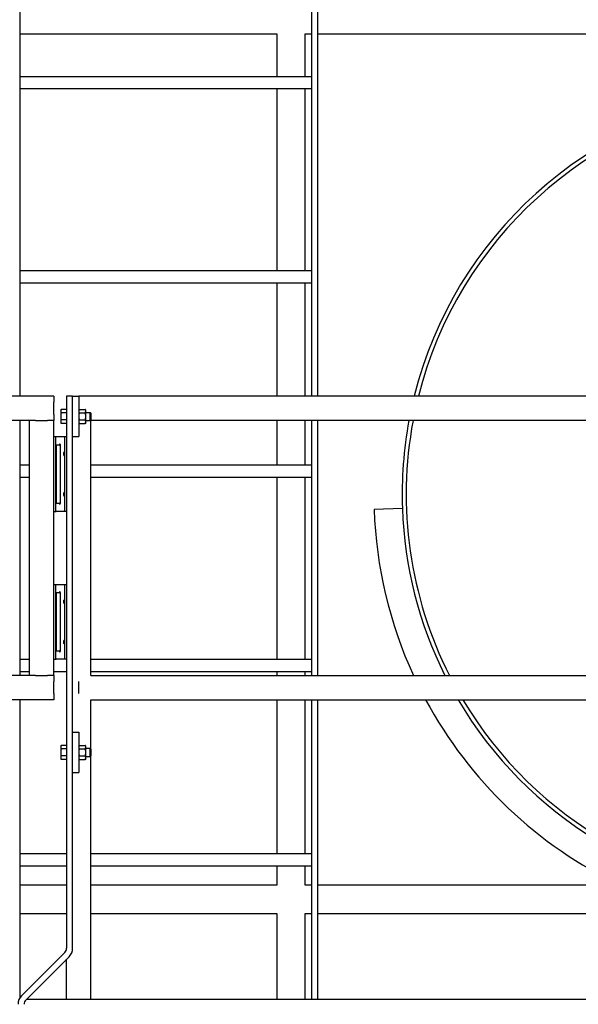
# Model space of a CAD drawing. Header units: inches. Extents: x 36 to 1719, y -84 to 1122.
# Tile 416 of 571: x 1385 to 1419, y 354 to 415. Entities that reach past the tile are written whole.
import ezdxf

# ---------------------------------------------------------------- set-up
doc = ezdxf.new("R2010")
doc.units = ezdxf.units.IN
doc.header["$LTSCALE"] = 48
doc.header["$MEASUREMENT"] = 0
doc.layers.add('Visible (ANSI)', color=7, linetype='Continuous', lineweight=30)

msp = doc.modelspace()

# ---------------------------------------------------------------- linework, layer by layer
at = {"layer": 'Visible (ANSI)'}
for p, q in [((1385.00653, 391.29627), (1385.00653, 427.48561)), ((1403.00653, 427.48561), (1403.00653, 391.29627)), ((1403.38153, 391.29627), (1403.38153, 427.48561)), ((1385.00653, 413.67127), (1400.84912, 413.67127)), ((1400.84912, 413.67127), (1400.84912, 411.04627)), ((1402.59912, 413.67127), (1403.00653, 413.67127)), ((1402.59912, 411.04627), (1402.59912, 413.67127)), ((1403.38153, 413.67127), (1458.03662, 413.67127)), ((1385.00653, 411.04627), (1403.00653, 411.04627)), ((1385.00653, 410.29627), (1403.00653, 410.29627)), ((1400.84912, 410.29627), (1400.84912, 399.04627)), ((1402.59912, 399.04627), (1402.59912, 410.29627)), ((1385.00653, 399.04627), (1403.00653, 399.04627)), ((1385.00653, 398.29627), (1403.00653, 398.29627)), ((1400.84912, 398.29627), (1400.84912, 391.29627)), ((1402.59912, 391.29627), (1402.59912, 398.29627)), ((1387.07214, 391.29627), (1365.07214, 391.29627)), ((1387.07214, 391.29627), (1387.07214, 390.92127)), ((1388.24162, 391.29627), (1387.86662, 391.29627)), ((1387.86662, 391.29627), (1387.86662, 357.2016)), ((1388.24162, 357.2016), (1388.24162, 391.29627)), ((1388.24162, 391.29627), (1388.61662, 391.29627)), ((1388.61662, 391.29627), (1388.61662, 388.79627)), ((1454.86662, 391.29627), (1388.61662, 391.29627)), ((1387.07214, 390.17127), (1387.07214, 390.92127)), ((1387.50262, 390.42127), (1387.53611, 390.47929)), ((1387.50262, 390.42127), (1387.50262, 390.37103)), ((1387.86662, 390.47929), (1387.53611, 390.47929)), ((1387.86662, 390.47929), (1387.86662, 390.37103)), ((1387.86662, 390.42127), (1387.86662, 390.42127)), ((1388.61662, 390.42127), (1388.65011, 390.47929)), ((1388.65011, 390.47929), (1389.02113, 390.47929)), ((1389.05462, 390.42127), (1389.02113, 390.47929)), ((1389.05462, 390.37103), (1389.05462, 390.42127)), ((1387.07214, 390.17127), (1387.07214, 389.79627)), ((1387.50262, 390.37103), (1387.50262, 390.04627)), ((1387.50262, 390.04627), (1387.50262, 389.72151)), ((1387.86662, 390.26278), (1387.53611, 390.26278)), ((1387.86662, 389.82977), (1387.53611, 389.82977)), ((1387.86662, 390.37103), (1387.86662, 390.26278)), ((1387.86662, 390.26278), (1387.86662, 390.04627)), ((1387.86662, 390.04627), (1387.86662, 389.82977)), ((1387.86662, 389.82977), (1387.86662, 389.72151)), ((1388.65011, 390.26278), (1389.02113, 390.26278)), ((1388.65011, 389.82977), (1389.02113, 389.82977)), ((1389.05462, 390.04627), (1389.05462, 390.37103)), ((1389.05462, 390.29627), (1389.32085, 390.29627)), ((1389.05462, 389.72151), (1389.05462, 390.04627)), ((1389.36662, 390.24908), (1389.32085, 390.29627)), ((1389.32085, 389.79627), (1389.32085, 390.29627)), ((1389.36662, 389.84346), (1389.32085, 389.79627)), ((1389.36662, 390.24908), (1389.36662, 389.84346)), ((1385.57214, 389.79627), (1366.57214, 389.79627)), ((1385.00653, 374.04627), (1385.00653, 389.79627)), ((1385.57214, 374.04627), (1385.57214, 389.79627)), ((1385.94714, 389.79627), (1385.57214, 389.79627)), ((1385.94714, 389.79627), (1386.69714, 389.79627)), ((1387.07214, 389.79627), (1386.69714, 389.79627)), ((1387.07214, 374.04627), (1387.07214, 389.79627)), ((1387.50262, 389.72151), (1387.50262, 389.67127)), ((1387.50262, 389.67127), (1387.53611, 389.61326)), ((1387.86662, 389.61326), (1387.53611, 389.61326)), ((1387.86662, 389.72151), (1387.86662, 389.61326)), ((1387.86662, 389.67127), (1387.86662, 389.67127)), ((1388.61662, 389.67127), (1388.65011, 389.61326)), ((1388.65011, 389.61326), (1389.02113, 389.61326)), ((1389.05462, 389.67127), (1389.02113, 389.61326)), ((1389.05462, 389.79627), (1389.32085, 389.79627)), ((1389.05462, 389.67127), (1389.05462, 389.72151)), ((1389.32085, 389.79627), (1389.36662, 389.79627)), ((1389.36662, 374.04627), (1389.36662, 389.79627)), ((1454.86662, 389.79627), (1389.36662, 389.79627)), ((1400.84912, 389.79627), (1400.84912, 387.04627)), ((1402.59912, 387.04627), (1402.59912, 389.79627)), ((1403.00653, 389.79627), (1403.00653, 374.04627)), ((1403.38153, 374.04627), (1403.38153, 389.79627)), ((1387.07214, 388.79627), (1387.19714, 388.79627)), ((1387.19714, 384.17127), (1387.19714, 388.79627)), ((1387.19714, 388.79627), (1387.23399, 388.79627)), ((1387.23399, 388.79627), (1387.74162, 388.79627)), ((1387.74162, 388.79627), (1387.86662, 388.79627)), ((1387.74162, 388.79627), (1387.74162, 384.17127)), ((1388.24162, 388.79627), (1388.61662, 388.79627)), ((1387.23549, 384.71294), (1387.23549, 388.25461)), ((1387.23686, 388.29627), (1387.40137, 388.29627)), ((1387.46387, 388.30267), (1387.46387, 384.66487)), ((1385.00653, 387.04627), (1385.57214, 387.04627)), ((1389.36662, 387.04627), (1403.00653, 387.04627)), ((1385.00653, 386.29627), (1385.57214, 386.29627)), ((1389.36662, 386.29627), (1403.00653, 386.29627)), ((1400.84912, 386.29627), (1400.84912, 375.04627)), ((1402.59912, 375.04627), (1402.59912, 386.29627)), ((1387.40137, 384.67127), (1387.23686, 384.67127)), ((1408.61435, 384.36129), (1406.86542, 384.30021)), ((1387.07214, 384.17127), (1387.19714, 384.17127)), ((1387.19714, 384.17127), (1387.23399, 384.17127)), ((1387.74162, 384.17127), (1387.23399, 384.17127)), ((1387.86662, 384.17127), (1387.74162, 384.17127)), ((1387.07214, 379.67127), (1387.19714, 379.67127)), ((1387.19714, 375.04627), (1387.19714, 379.67127)), ((1387.19714, 379.67127), (1387.23399, 379.67127)), ((1387.23399, 379.67127), (1387.74162, 379.67127)), ((1387.74162, 379.67127), (1387.86662, 379.67127)), ((1387.74162, 379.67127), (1387.74162, 375.04627)), ((1387.23549, 375.58794), (1387.23549, 379.12961)), ((1387.23686, 379.17127), (1387.40137, 379.17127)), ((1387.46387, 379.17767), (1387.46387, 375.53987)), ((1387.40137, 375.54627), (1387.23686, 375.54627)), ((1385.00653, 375.04627), (1385.57214, 375.04627)), ((1387.07214, 375.04627), (1387.19714, 375.04627)), ((1387.19714, 375.04627), (1387.23399, 375.04627)), ((1387.74162, 375.04627), (1387.23399, 375.04627)), ((1387.86662, 375.04627), (1387.74162, 375.04627)), ((1389.36662, 375.04627), (1403.00653, 375.04627)), ((1385.57214, 374.04627), (1366.57214, 374.04627)), ((1385.00653, 374.29627), (1385.57214, 374.29627)), ((1385.94714, 374.04627), (1385.57214, 374.04627)), ((1385.94714, 374.04627), (1386.69714, 374.04627)), ((1387.07214, 374.04627), (1386.69714, 374.04627)), ((1387.07214, 374.29627), (1387.86662, 374.29627)), ((1387.07214, 374.04627), (1387.07214, 373.67127)), ((1389.36662, 374.29627), (1403.00653, 374.29627)), ((1389.36662, 374.04627), (1454.86662, 374.04627)), ((1400.84912, 374.29627), (1400.84912, 374.04627)), ((1402.59912, 374.04627), (1402.59912, 374.29627)), ((1387.07214, 372.92127), (1387.07214, 373.67127)), ((1388.61662, 372.92127), (1388.61662, 373.67127)), ((1387.07214, 372.92127), (1387.07214, 372.54627)), ((1387.07214, 372.54627), (1365.07214, 372.54627)), ((1385.00653, 354.17183), (1385.00653, 372.54627)), ((1389.36662, 369.49908), (1389.36662, 372.54627)), ((1389.36662, 372.54627), (1454.86662, 372.54627)), ((1400.84912, 372.54627), (1400.84912, 363.04627)), ((1402.59912, 363.04627), (1402.59912, 372.54627)), ((1403.00653, 372.54627), (1403.00653, 354.04627)), ((1403.38153, 354.04627), (1403.38153, 372.54627)), ((1388.24162, 370.54627), (1388.61662, 370.54627)), ((1388.61662, 370.54627), (1388.61662, 368.04627)), ((1387.50262, 369.67127), (1387.53611, 369.72929)), ((1387.86662, 369.72929), (1387.53611, 369.72929)), ((1387.86662, 369.72929), (1387.86662, 369.62103)), ((1388.61662, 369.67127), (1388.65011, 369.72929)), ((1388.65011, 369.72929), (1389.02113, 369.72929)), ((1389.05462, 369.67127), (1389.02113, 369.72929)), ((1387.50262, 369.67127), (1387.50262, 369.62103)), ((1387.50262, 369.62103), (1387.50262, 369.29627)), ((1387.50262, 369.29627), (1387.50262, 368.97151)), ((1387.86662, 369.51278), (1387.53611, 369.51278)), ((1387.86662, 369.67127), (1387.86662, 369.67127)), ((1387.86662, 369.62103), (1387.86662, 369.51278)), ((1387.86662, 369.51278), (1387.86662, 369.29627)), ((1387.86662, 369.29627), (1387.86662, 369.07977)), ((1388.65011, 369.51278), (1389.02113, 369.51278)), ((1389.05462, 369.62103), (1389.05462, 369.67127)), ((1389.05462, 369.29627), (1389.05462, 369.62103)), ((1389.05462, 369.54627), (1389.32085, 369.54627)), ((1389.05462, 368.97151), (1389.05462, 369.29627)), ((1389.36662, 369.49908), (1389.32085, 369.54627)), ((1389.32085, 369.04627), (1389.32085, 369.54627)), ((1389.36662, 369.49908), (1389.36662, 369.09346)), ((1387.50262, 368.97151), (1387.50262, 368.92127)), ((1387.50262, 368.92127), (1387.53611, 368.86326)), ((1387.86662, 369.07977), (1387.53611, 369.07977)), ((1387.86662, 368.86326), (1387.53611, 368.86326)), ((1387.86662, 369.07977), (1387.86662, 368.97151)), ((1387.86662, 368.97151), (1387.86662, 368.86326)), ((1387.86662, 368.92127), (1387.86662, 368.92127)), ((1388.61662, 368.92127), (1388.65011, 368.86326)), ((1388.65011, 369.07977), (1389.02113, 369.07977)), ((1388.65011, 368.86326), (1389.02113, 368.86326)), ((1389.05462, 368.92127), (1389.02113, 368.86326)), ((1389.05462, 369.04627), (1389.32085, 369.04627)), ((1389.05462, 368.92127), (1389.05462, 368.97151)), ((1389.36662, 369.09346), (1389.32085, 369.04627)), ((1389.36662, 354.04627), (1389.36662, 369.09346)), ((1388.24162, 368.04627), (1388.61662, 368.04627)), ((1385.00653, 363.04627), (1387.86662, 363.04627)), ((1389.36662, 363.04627), (1403.00653, 363.04627)), ((1385.00653, 362.29627), (1387.86662, 362.29627)), ((1389.36662, 362.29627), (1403.00653, 362.29627)), ((1400.84912, 362.29627), (1400.84912, 361.08794)), ((1402.59912, 361.08794), (1402.59912, 362.29627)), ((1387.86662, 361.08794), (1385.00653, 361.08794)), ((1400.84912, 361.08794), (1389.36662, 361.08794)), ((1403.00653, 361.08794), (1402.59912, 361.08794)), ((1422.08646, 361.08794), (1403.38153, 361.08794)), ((1385.00653, 359.33794), (1387.86662, 359.33794)), ((1389.36662, 359.33794), (1400.84912, 359.33794)), ((1400.84912, 359.33794), (1400.84912, 354.04627)), ((1402.59912, 354.04627), (1402.59912, 359.33794)), ((1402.59912, 359.33794), (1403.00653, 359.33794)), ((1403.38153, 359.33794), (1454.86662, 359.33794)), ((1387.75678, 356.93644), (1385.08629, 354.26594)), ((1385.35145, 354.00078), (1388.02195, 356.67127)), ((1387.86662, 354.04627), (1387.86662, 356.51594)), ((1385.39695, 354.04627), (1454.86662, 354.04627))]:
    msp.add_line(p, q, dxfattribs=at)
for centre, radius, start, end in [((1433.59912, 385.23377), 25, 98.0324147, 165.9658605), ((1433.59912, 385.23377), 25, 98.0324147, 165.9658605), ((1433.59912, 385.23377), 24.75, 98.7065319, 165.8211509), ((1433.59912, 385.23377), 25, 169.4845883, 182), ((1433.59912, 385.23377), 25, 169.4845883, 182), ((1433.59912, 385.23377), 24.75, 169.3771444, 206.8733721), ((1387.40137, 388.23377), 0.0625, 0, 90), ((1387.40137, 384.73377), 0.0625, 270, 0), ((1433.59912, 385.23377), 25, 182, 206.5833993), ((1433.59912, 385.23377), 26.75, 182, 204.7225307), ((1387.40137, 379.10877), 0.0625, 0, 90), ((1387.40137, 375.60877), 0.0625, 270, 0), ((1433.59912, 385.23377), 26.75, 208.3137221, 244.5083446), ((1433.59912, 385.23377), 25, 210.497449, 323), ((1433.59912, 385.23377), 24.75, 210.8389227, 329.1610773), ((1387.49162, 357.2016), 0.375, 315, 0), ((1387.49162, 357.2016), 0.75, 315, 0), ((1385.61662, 353.73561), 0.75, 135, 180), ((1385.61662, 353.73561), 0.375, 135, 180)]:
    msp.add_arc(centre, radius, start, end, dxfattribs=at)
for centre, start_param, end_param in [((1387.23695, 388.25461), 3.14159265, 4.71238898), ((1387.23695, 384.71294), 4.71238898, 6.28318531), ((1387.23695, 379.12961), 3.14159265, 4.71238898), ((1387.23695, 375.58794), 4.71238898, 6.28318531)]:
    msp.add_ellipse(centre, major_axis=(0, -0.04167), ratio=0.03492077, start_param=start_param, end_param=end_param, dxfattribs=at)
for centre in [(1387.20807, 387.73377), (1387.20807, 385.23377), (1387.20807, 378.60877), (1387.20807, 376.10877)]:
    msp.add_ellipse(centre, major_axis=(0, -0.09843), ratio=0.03492077, dxfattribs=at)
for points in [[(1387.53611, 390.47929), (1387.50262, 390.42127), (1387.50262, 390.37103)], [(1388.65011, 390.47929), (1388.61662, 390.42127), (1388.61662, 390.37103)], [(1389.05462, 390.37103), (1389.05462, 390.42127), (1389.02113, 390.47929)], [(1387.50262, 390.37103), (1387.50262, 390.32079), (1387.53611, 390.26278)], [(1387.53611, 390.26278), (1387.50262, 390.14675), (1387.50262, 390.04627)], [(1387.50262, 390.04627), (1387.50262, 389.94579), (1387.53611, 389.82977)], [(1387.53611, 389.82977), (1387.50262, 389.77175), (1387.50262, 389.72151)], [(1388.61662, 390.37103), (1388.61662, 390.32079), (1388.65011, 390.26278)], [(1388.65011, 390.26278), (1388.61662, 390.14675), (1388.61662, 390.04627)], [(1388.61662, 390.04627), (1388.61662, 389.94579), (1388.65011, 389.82977)], [(1388.65011, 389.82977), (1388.61662, 389.77175), (1388.61662, 389.72151)], [(1389.02113, 390.26278), (1389.05462, 390.32079), (1389.05462, 390.37103)], [(1389.05462, 390.04627), (1389.05462, 390.14675), (1389.02113, 390.26278)], [(1389.02113, 389.82977), (1389.05462, 389.94579), (1389.05462, 390.04627)], [(1389.05462, 389.72151), (1389.05462, 389.77175), (1389.02113, 389.82977)], [(1387.50262, 389.72151), (1387.50262, 389.67127), (1387.53611, 389.61326)], [(1388.61662, 389.72151), (1388.61662, 389.67127), (1388.65011, 389.61326)], [(1389.02113, 389.61326), (1389.05462, 389.67127), (1389.05462, 389.72151)], [(1387.53611, 369.72929), (1387.50262, 369.67127), (1387.50262, 369.62103)], [(1388.65011, 369.72929), (1388.61662, 369.67127), (1388.61662, 369.62103)], [(1389.05462, 369.62103), (1389.05462, 369.67127), (1389.02113, 369.72929)], [(1387.50262, 369.62103), (1387.50262, 369.57079), (1387.53611, 369.51278)], [(1387.53611, 369.51278), (1387.50262, 369.39675), (1387.50262, 369.29627)], [(1387.50262, 369.29627), (1387.50262, 369.19579), (1387.53611, 369.07977)], [(1388.61662, 369.62103), (1388.61662, 369.57079), (1388.65011, 369.51278)], [(1388.65011, 369.51278), (1388.61662, 369.39675), (1388.61662, 369.29627)], [(1388.61662, 369.29627), (1388.61662, 369.19579), (1388.65011, 369.07977)], [(1389.02113, 369.51278), (1389.05462, 369.57079), (1389.05462, 369.62103)], [(1389.05462, 369.29627), (1389.05462, 369.39675), (1389.02113, 369.51278)], [(1389.02113, 369.07977), (1389.05462, 369.19579), (1389.05462, 369.29627)], [(1387.53611, 369.07977), (1387.50262, 369.02175), (1387.50262, 368.97151)], [(1387.50262, 368.97151), (1387.50262, 368.92127), (1387.53611, 368.86326)], [(1388.65011, 369.07977), (1388.61662, 369.02175), (1388.61662, 368.97151)], [(1388.61662, 368.97151), (1388.61662, 368.92127), (1388.65011, 368.86326)], [(1389.05462, 368.97151), (1389.05462, 369.02175), (1389.02113, 369.07977)], [(1389.02113, 368.86326), (1389.05462, 368.92127), (1389.05462, 368.97151)]]:
    msp.add_rational_spline(points, [1, 1.0379548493, 1], degree=2, dxfattribs=at)
for points in [[(1387.23399, 388.79627), (1387.23405, 388.79627), (1387.2341, 388.79617), (1387.23416, 388.79597)], [(1387.23416, 384.17158), (1387.2341, 384.17138), (1387.23405, 384.17127), (1387.23399, 384.17127)], [(1387.23399, 379.67127), (1387.23405, 379.67127), (1387.2341, 379.67117), (1387.23416, 379.67097)], [(1387.23416, 375.04658), (1387.2341, 375.04638), (1387.23405, 375.04627), (1387.23399, 375.04627)]]:
    msp.add_open_spline(points, degree=3, dxfattribs=at)
for points, knots in [([(1387.46387, 388.30267), (1387.46387, 388.30589), (1387.46377, 388.30912), (1387.46299, 388.3216), (1387.46155, 388.3307), (1387.45638, 388.34847), (1387.45307, 388.35468), (1387.45058, 388.35865), (1387.45054, 388.35871), (1387.4505, 388.35877)], [0, 0, 0, 0, 0.024551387, 0.024551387, 0.095629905, 0.095629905, 0.174881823, 0.174881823, 0.176157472, 0.176157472, 0.176157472, 0.176157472]), ([(1387.72461, 387.73377), (1387.72461, 387.72144), (1387.72422, 387.70829), (1387.72257, 387.68412), (1387.7213, 387.67311), (1387.71813, 387.65553), (1387.716, 387.64789), (1387.71097, 387.63779), (1387.70806, 387.63535), (1387.70221, 387.63535), (1387.69887, 387.63786), (1387.69236, 387.64805), (1387.6892, 387.65573), (1387.68412, 387.67329), (1387.68184, 387.68422), (1387.67876, 387.70828), (1387.67797, 387.72142), (1387.67797, 387.74613), (1387.67876, 387.75926), (1387.68184, 387.78332), (1387.68412, 387.79426), (1387.6892, 387.81181), (1387.69236, 387.8195), (1387.69887, 387.82969), (1387.70221, 387.8322), (1387.70806, 387.8322), (1387.71097, 387.82975), (1387.716, 387.81966), (1387.71813, 387.81201), (1387.7213, 387.79443), (1387.72257, 387.78342), (1387.72422, 387.75926), (1387.72461, 387.74611), (1387.72461, 387.73377)], [0, 0, 0, 0, 0.09401122, 0.09401122, 0.18802243, 0.18802243, 0.28431105, 0.28431105, 0.38059967, 0.38059967, 0.4782167, 0.4782167, 0.57583373, 0.57583373, 0.6699888, 0.6699888, 0.76414388, 0.76414388, 0.85829895, 0.85829895, 0.95245403, 0.95245403, 1.05007106, 1.05007106, 1.14768808, 1.14768808, 1.2439767, 1.2439767, 1.34026532, 1.34026532, 1.43427654, 1.43427654, 1.52828776, 1.52828776, 1.52828776, 1.52828776]), ([(1387.72461, 385.23377), (1387.72461, 385.22144), (1387.72422, 385.20829), (1387.72257, 385.18412), (1387.7213, 385.17311), (1387.71813, 385.15553), (1387.716, 385.14789), (1387.71097, 385.13779), (1387.70806, 385.13535), (1387.70221, 385.13535), (1387.69887, 385.13786), (1387.69236, 385.14805), (1387.6892, 385.15573), (1387.68412, 385.17329), (1387.68184, 385.18422), (1387.67876, 385.20828), (1387.67797, 385.22142), (1387.67797, 385.24613), (1387.67876, 385.25926), (1387.68184, 385.28332), (1387.68412, 385.29426), (1387.6892, 385.31181), (1387.69236, 385.3195), (1387.69887, 385.32969), (1387.70221, 385.3322), (1387.70806, 385.3322), (1387.71097, 385.32975), (1387.716, 385.31966), (1387.71813, 385.31201), (1387.7213, 385.29443), (1387.72257, 385.28342), (1387.72422, 385.25926), (1387.72461, 385.24611), (1387.72461, 385.23377)], [0, 0, 0, 0, 0.09401122, 0.09401122, 0.18802243, 0.18802243, 0.28431105, 0.28431105, 0.38059967, 0.38059967, 0.4782167, 0.4782167, 0.57583373, 0.57583373, 0.6699888, 0.6699888, 0.76414388, 0.76414388, 0.85829895, 0.85829895, 0.95245403, 0.95245403, 1.05007106, 1.05007106, 1.14768808, 1.14768808, 1.2439767, 1.2439767, 1.34026532, 1.34026532, 1.43427654, 1.43427654, 1.52828776, 1.52828776, 1.52828776, 1.52828776]), ([(1387.4505, 384.60877), (1387.45054, 384.60884), (1387.45058, 384.6089), (1387.45372, 384.6139), (1387.45625, 384.6195), (1387.46048, 384.63255), (1387.462, 384.63996), (1387.46355, 384.65329), (1387.46387, 384.65908), (1387.46387, 384.66487)], [-0.000682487, -0.000682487, -0.000682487, -0.000682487, 0, 0, 0.053671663, 0.053671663, 0.113306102, 0.113306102, 0.157716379, 0.157716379, 0.157716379, 0.157716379]), ([(1387.46387, 379.17767), (1387.46387, 379.18089), (1387.46377, 379.18412), (1387.46299, 379.1966), (1387.46155, 379.2057), (1387.45638, 379.22347), (1387.45307, 379.22968), (1387.45058, 379.23365), (1387.45054, 379.23371), (1387.4505, 379.23377)], [0, 0, 0, 0, 0.024551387, 0.024551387, 0.095629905, 0.095629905, 0.174881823, 0.174881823, 0.176157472, 0.176157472, 0.176157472, 0.176157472]), ([(1387.72461, 378.60877), (1387.72461, 378.59644), (1387.72422, 378.58329), (1387.72257, 378.55912), (1387.7213, 378.54811), (1387.71813, 378.53053), (1387.716, 378.52289), (1387.71097, 378.51279), (1387.70806, 378.51035), (1387.70221, 378.51035), (1387.69887, 378.51286), (1387.69236, 378.52305), (1387.6892, 378.53073), (1387.68412, 378.54829), (1387.68184, 378.55922), (1387.67876, 378.58328), (1387.67797, 378.59642), (1387.67797, 378.62113), (1387.67876, 378.63426), (1387.68184, 378.65832), (1387.68412, 378.66926), (1387.6892, 378.68681), (1387.69236, 378.6945), (1387.69887, 378.70469), (1387.70221, 378.7072), (1387.70806, 378.7072), (1387.71097, 378.70475), (1387.716, 378.69466), (1387.71813, 378.68701), (1387.7213, 378.66943), (1387.72257, 378.65842), (1387.72422, 378.63426), (1387.72461, 378.62111), (1387.72461, 378.60877)], [0, 0, 0, 0, 0.09401122, 0.09401122, 0.18802243, 0.18802243, 0.28431105, 0.28431105, 0.38059967, 0.38059967, 0.4782167, 0.4782167, 0.57583373, 0.57583373, 0.6699888, 0.6699888, 0.76414388, 0.76414388, 0.85829895, 0.85829895, 0.95245403, 0.95245403, 1.05007106, 1.05007106, 1.14768808, 1.14768808, 1.2439767, 1.2439767, 1.34026532, 1.34026532, 1.43427654, 1.43427654, 1.52828776, 1.52828776, 1.52828776, 1.52828776]), ([(1387.72461, 376.10877), (1387.72461, 376.09644), (1387.72422, 376.08329), (1387.72257, 376.05912), (1387.7213, 376.04811), (1387.71813, 376.03053), (1387.716, 376.02289), (1387.71097, 376.01279), (1387.70806, 376.01035), (1387.70221, 376.01035), (1387.69887, 376.01286), (1387.69236, 376.02305), (1387.6892, 376.03073), (1387.68412, 376.04829), (1387.68184, 376.05922), (1387.67876, 376.08328), (1387.67797, 376.09642), (1387.67797, 376.12113), (1387.67876, 376.13426), (1387.68184, 376.15832), (1387.68412, 376.16926), (1387.6892, 376.18681), (1387.69236, 376.1945), (1387.69887, 376.20469), (1387.70221, 376.2072), (1387.70806, 376.2072), (1387.71097, 376.20475), (1387.716, 376.19466), (1387.71813, 376.18701), (1387.7213, 376.16943), (1387.72257, 376.15842), (1387.72422, 376.13426), (1387.72461, 376.12111), (1387.72461, 376.10877)], [0, 0, 0, 0, 0.09401122, 0.09401122, 0.18802243, 0.18802243, 0.28431105, 0.28431105, 0.38059967, 0.38059967, 0.4782167, 0.4782167, 0.57583373, 0.57583373, 0.6699888, 0.6699888, 0.76414388, 0.76414388, 0.85829895, 0.85829895, 0.95245403, 0.95245403, 1.05007106, 1.05007106, 1.14768808, 1.14768808, 1.2439767, 1.2439767, 1.34026532, 1.34026532, 1.43427654, 1.43427654, 1.52828776, 1.52828776, 1.52828776, 1.52828776]), ([(1387.4505, 375.48377), (1387.45054, 375.48384), (1387.45058, 375.4839), (1387.45372, 375.4889), (1387.45625, 375.4945), (1387.46048, 375.50755), (1387.462, 375.51496), (1387.46355, 375.52829), (1387.46387, 375.53408), (1387.46387, 375.53987)], [-0.000682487, -0.000682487, -0.000682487, -0.000682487, 0, 0, 0.053671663, 0.053671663, 0.113306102, 0.113306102, 0.157716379, 0.157716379, 0.157716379, 0.157716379])]:
    msp.add_open_spline(points, degree=3, knots=knots, dxfattribs=at)

doc.saveas('drawing.dxf')
